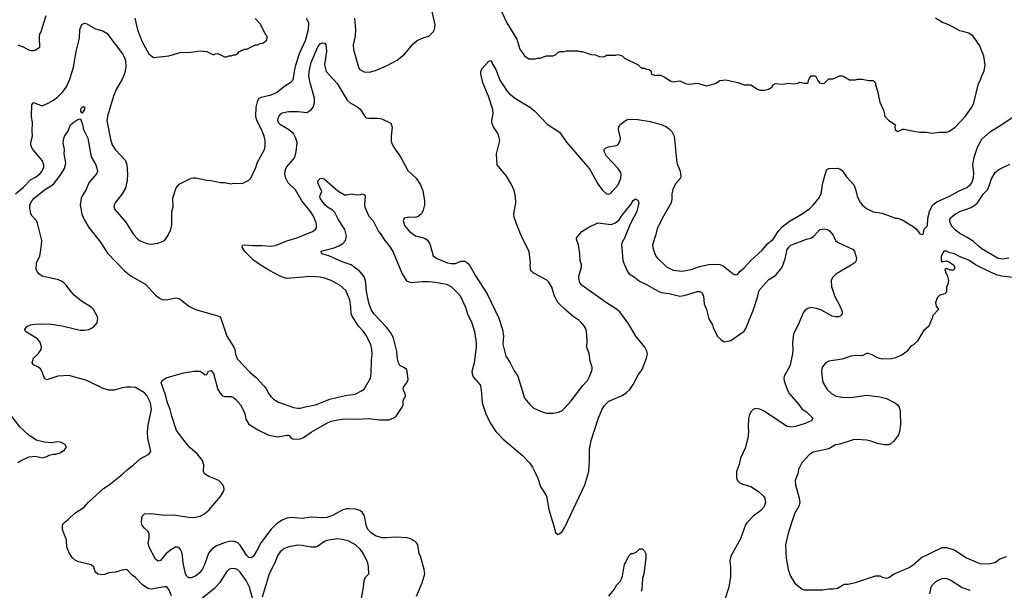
# Model space of a CAD drawing. Header units: inches. Extents: x 1678809 to 1859548, y 384609 to 522868.
# Tile 366 of 386: x 1785366 to 1794231, y 503341 to 508478. Entities that reach past the tile are written whole.
import ezdxf

# ---------------------------------------------------------------- set-up
doc = ezdxf.new("R2010")
doc.units = ezdxf.units.IN
doc.header["$MEASUREMENT"] = 0
doc.layers.add('B7580', color=7, linetype='Continuous')
doc.layers.add('B7590', color=7, linetype='Continuous')

msp = doc.modelspace()

# ---------------------------------------------------------------- linework, layer by layer
at = {"layer": 'B7580', "color": 5}
for points, elevation in [([(1788379.7, 508490), (1788390.2, 508390), (1788387.2, 508330), (1788368, 508250), (1788370.3, 508210), (1788415.3, 508050), (1788430, 508028.2), (1788469, 508009), (1788513.4, 508006.6), (1788570, 508019.5), (1788670, 508062), (1788766.1, 508113.9), (1788835.1, 508170), (1788910, 508258.8), (1788945.2, 508290), (1789003.9, 508316.1), (1789050, 508330.7), (1789093.2, 508370), (1789101.2, 508390), (1789106, 508430), (1789069.6, 508590)], 560), ([(1785329.4, 506910.6), (1785400.7, 506970), (1785464.7, 507035.3), (1785510, 507060.6), (1785548.7, 507090), (1785565.8, 507110), (1785582.7, 507150), (1785583.5, 507170), (1785569.7, 507210), (1785479.2, 507319.2), (1785465.1, 507350), (1785466.6, 507373.4), (1785482.2, 507430), (1785478, 507478), (1785480.4, 507550), (1785473.3, 507610), (1785475.6, 507710), (1785490, 507733), (1785570, 507701), (1785630, 507730.5), (1785670, 507752.4), (1785710, 507782.4), (1785750, 507823.7), (1785786.3, 507873.7), (1785817.8, 507942.2), (1785849.4, 508050), (1785876, 508190), (1785904.5, 508310), (1785908.2, 508390), (1785926.4, 508433.6), (1785950, 508444.9), (1785970, 508439.5), (1786050, 508396.1), (1786115.9, 508375.9), (1786150, 508357), (1786292.2, 508170), (1786310, 508137.1), (1786318, 508110), (1786322, 508050), (1786310.9, 507990), (1786290, 507943.1), (1786236, 507850), (1786210.2, 507790), (1786156.2, 507610), (1786150.2, 507570), (1786182.8, 507402.8), (1786200.2, 507350), (1786226.3, 507310), (1786318.9, 507210), (1786330.3, 507170), (1786337.4, 507090), (1786334.9, 507030), (1786318.2, 506961.8), (1786290.2, 506909.8), (1786226.4, 506830), (1786216.4, 506810), (1786215.2, 506795.2), (1786221.6, 506770), (1786318.2, 506658.2), (1786390, 506542.8), (1786430, 506500.7), (1786450, 506487.3), (1786510, 506462.8), (1786550, 506456), (1786610, 506464.7), (1786643.1, 506476.9), (1786668.9, 506491.1), (1786678, 506502), (1786703.1, 506536.9), (1786728, 506590), (1786735.3, 506630), (1786735.3, 506750), (1786748.7, 506790), (1786745.2, 506870), (1786774.8, 506965.2), (1786803.3, 506996.7), (1786909.6, 507050.4), (1786930, 507053.4), (1786953.2, 507053.2), (1787050, 507034), (1787090.7, 507030.7), (1787171.1, 507011.1), (1787210, 507011.3), (1787270, 507001), (1787290, 507004.7), (1787370, 507002), (1787430, 507032), (1787448, 507050), (1787492.5, 507147.5), (1787504, 507190), (1787569.3, 507310), (1787576.6, 507343.4), (1787575.6, 507390), (1787566.3, 507430), (1787544, 507490), (1787502.7, 507570), (1787490.8, 507610), (1787494.8, 507690), (1787509.9, 507750.1), (1787522, 507770), (1787539.1, 507780.9), (1787630, 507801.5), (1787677.6, 507822.4), (1787750, 507880.3), (1787806.2, 507913.8), (1787825.4, 507934.6), (1787832.7, 507950), (1787841.9, 508030), (1787851.4, 508068.6), (1787886.5, 508173.5), (1787939.2, 508290), (1787967.2, 508390), (1787969.7, 508449.7), (1787947.9, 508487.9)], 560), ([(1785348.9, 508251.1), (1785402, 508230), (1785445.5, 508205.5), (1785470, 508200.7), (1785490, 508200.7), (1785510, 508206.8), (1785548, 508230), (1785544, 508316), (1785548.7, 508350), (1785557.2, 508362.8), (1785605.6, 508514.4)], 580), ([(1786401.7, 508490), (1786426.4, 508386.4), (1786470, 508278.8), (1786530, 508171.3), (1786570, 508138), (1786710, 508151), (1786810, 508181), (1786910, 508184.7), (1786990, 508198), (1787051.1, 508191.1), (1787110, 508162), (1787128.4, 508171.6), (1787150, 508172), (1787210, 508142), (1787230, 508142), (1787250, 508152), (1787270, 508152), (1787290, 508162), (1787310, 508162), (1787326, 508170), (1787346, 508190), (1787390, 508212), (1787410, 508212), (1787490, 508252), (1787510, 508252), (1787530, 508264.7), (1787552.9, 508267.1), (1787588, 508290), (1787594, 508310), (1787594, 508330), (1787582.7, 508342.7), (1787530, 508439.3), (1787487.3, 508487.3)], 580), ([(1789703.1, 508550), (1789752.4, 508450), (1789840.9, 508300.9), (1789870, 508211.3), (1789910, 508151.3), (1789950, 508124.7), (1790000, 508124.7)], 560), ([(1786732.8, 503292.8), (1786710, 503349.2), (1786690, 503371.8), (1786670, 503373.3), (1786550, 503351.6), (1786518.7, 503358.7), (1786472.7, 503390), (1786410, 503455.3), (1786378, 503478), (1786330, 503528), (1786290, 503524), (1786230, 503504), (1786170, 503497.6), (1786130, 503482.9), (1786110, 503480.7), (1786070, 503486), (1786047.2, 503507.2), (1786035.1, 503550), (1786010, 503569.4), (1785898, 503598), (1785870, 503609.6), (1785837.8, 503637.8), (1785813.8, 503673.8), (1785790.9, 503730), (1785786.6, 503793.4), (1785752, 503890), (1785751.1, 503928.9), (1785757.7, 503942.3), (1785802.6, 503977.4), (1785863.5, 504036.5), (1785946, 504090), (1785985.1, 504134.9), (1786121.7, 504258.3), (1786173.2, 504290), (1786292.9, 504387.1), (1786336, 504430), (1786389.6, 504470.3), (1786450, 504524), (1786530, 504566.8), (1786546, 504590), (1786521, 504710), (1786516.6, 504763.4), (1786523.1, 504830), (1786552.5, 504970), (1786543.1, 505030), (1786510, 505093.6), (1786490, 505118), (1786410, 505166), (1786370, 505171.2), (1786330, 505169.7), (1786290, 505163.5), (1786216.7, 505143.3), (1786170, 505143.5), (1786118.2, 505158.2), (1785970, 505229.7), (1785810, 505275.1), (1785710, 505269.7), (1785610, 505236.2), (1785590, 505249.2), (1785568.8, 505308.8), (1785553.5, 505333.5), (1785530, 505353), (1785489.7, 505369.7), (1785479.6, 505390), (1785489.6, 505430), (1785533.6, 505470), (1785558.7, 505510), (1785563, 505530), (1785553.3, 505570), (1785525.6, 505605.6), (1785417.2, 505670), (1785412.7, 505690), (1785430, 505715.5), (1785462, 505730), (1785502.9, 505737.1), (1785550, 505740.3), (1785650, 505737.6), (1785750, 505722.8), (1785910, 505682.3), (1785950, 505682.3), (1785990, 505688.8), (1786030.9, 505709.1), (1786062.4, 505750), (1786066.6, 505770), (1786068.3, 505790), (1786063.1, 505810), (1786029.7, 505870), (1786010, 505891.1), (1785923.3, 505943.3), (1785857.2, 505997.2), (1785819.5, 506039.5), (1785786.5, 506086.5), (1785762.9, 506110), (1785743.5, 506123.5), (1785714.6, 506134.6), (1785569.6, 506170), (1785538.3, 506190), (1785522.2, 506210), (1785514.7, 506230), (1785518.2, 506290), (1785546.5, 506353.5), (1785555, 506385), (1785563.9, 506450), (1785564.5, 506490), (1785526.7, 506646.7), (1785513.7, 506673.7), (1785478, 506710), (1785466, 506730), (1785456.3, 506783.7), (1785458.9, 506810), (1785479.1, 506850), (1785497.7, 506870), (1785590, 506946.9), (1785670, 506997.4), (1785730, 507074.6), (1785770, 507138.7), (1785779.8, 507170), (1785780.6, 507190), (1785766.4, 507270), (1785769.7, 507310), (1785759.1, 507370), (1785759.7, 507390), (1785771.1, 507428.9), (1785798.7, 507470), (1785822.4, 507530), (1785843.7, 507550), (1785890, 507580.5), (1785910, 507586), (1785916.4, 507576.4), (1785933.1, 507533.1), (1785939.6, 507490), (1785978.8, 507410), (1786010, 507244), (1786052.4, 507170), (1786064.9, 507130), (1786065.3, 507110), (1786057, 507090), (1785988.4, 507010), (1785964.9, 506950), (1785928.1, 506891.9), (1785920.2, 506870), (1785911.3, 506810), (1785925.9, 506725.9), (1785950, 506674.4), (1785990, 506608.4), (1786094.9, 506474.9), (1786156, 506376), (1786310, 506217.8), (1786369.5, 506169.5), (1786497.7, 506097.7), (1786590, 505998.9), (1786630, 505968), (1786650, 505959), (1786690, 505955.3), (1786770, 505972.6), (1786790, 505971.5), (1786810, 505961.7), (1786890, 505900.2), (1786949.3, 505869.3), (1787150, 505812.9), (1787164.7, 505804.7), (1787176, 505790), (1787230.2, 505630.2), (1787295.3, 505530), (1787302.6, 505510), (1787307.8, 505467.8), (1787325.3, 505425.3), (1787441.7, 505301.7), (1787495.6, 505255.6), (1787563, 505183), (1787581.3, 505161.3), (1787608.8, 505110), (1787630, 505082.4), (1787650, 505063.1), (1787695.6, 505035.6), (1787830, 504987.4), (1787870, 504979.6), (1787890, 504981.5), (1787950, 504996.9), (1788030, 505010.2), (1788159.3, 505060.7), (1788210, 505075.3), (1788310, 505096.9), (1788370, 505102.4), (1788391.4, 505108.6), (1788444.4, 505135.6), (1788467.6, 505152.4), (1788524.5, 505250), (1788531.8, 505290), (1788532.8, 505410), (1788539.6, 505470), (1788536.2, 505510), (1788527.6, 505550), (1788490, 505632.3), (1788463, 505670), (1788417.9, 505717.9), (1788358.5, 505810), (1788352, 505830), (1788348.7, 505888.7), (1788337.4, 505957.4), (1788301.4, 506041.4), (1788250, 506084.7), (1788170, 506129.7), (1788110, 506152.4), (1788070, 506161.1), (1787986.7, 506166.7), (1787770, 506148.7), (1787722, 506162), (1787610, 506222.4), (1787531.8, 506270), (1787470, 506314), (1787393.6, 506390), (1787369.5, 506430.5), (1787373.2, 506446.8), (1787390, 506452.4), (1787465.4, 506445.4), (1787550, 506445.8), (1787630, 506439.7), (1787670, 506444.2), (1787770, 506488), (1787870, 506518.2), (1788000.9, 506570), (1788030.7, 506589.3), (1788037.2, 506602.8), (1788039.2, 506630), (1788035.3, 506650), (1788011.6, 506710), (1787984.8, 506750), (1787905.8, 506845.8), (1787850, 506944.7), (1787783.8, 507010), (1787761.6, 507050), (1787752.8, 507090), (1787758, 507130), (1787768.4, 507151.6), (1787830, 507222.3), (1787845.5, 507250), (1787855.8, 507290), (1787863.2, 507370), (1787853.5, 507410), (1787830, 507452.4), (1787790, 507486.4), (1787713.5, 507530), (1787697.2, 507550), (1787689.8, 507570), (1787692.2, 507590), (1787701.7, 507610), (1787718, 507630), (1787738, 507642), (1787790.2, 507650.2), (1787870, 507650.3), (1787950, 507642.6), (1787990, 507664.9), (1788008.2, 507690), (1788020.9, 507730), (1788021.8, 507770), (1787981.7, 507910), (1787970.5, 507970), (1787972.6, 508010), (1787990, 508093), (1788050, 508232.4), (1788070, 508259.5), (1788090, 508268.7), (1788110, 508265.3), (1788123.1, 508250), (1788125.5, 508230), (1788127.9, 508190), (1788110.2, 508070.2), (1788126.7, 508010), (1788224.3, 507904.3), (1788313.1, 507753.1), (1788340.5, 507730), (1788410, 507690.3), (1788431.3, 507671.3), (1788470, 507610.8), (1788480.9, 507600.9), (1788490, 507594), (1788510, 507590.6), (1788590, 507590.6), (1788625.2, 507585.2), (1788706.4, 507546.4), (1788721, 507510), (1788711, 507430), (1788711, 507390), (1788714.8, 507370), (1788733.4, 507330), (1788797.3, 507237.3), (1788861.4, 507121.4), (1788934.8, 507050), (1788974.8, 506990), (1788995.9, 506935.9), (1789010.8, 506850), (1789011, 506810), (1788998, 506762), (1788984.7, 506730), (1788954.4, 506705.6), (1788930, 506697.2), (1788870, 506700.9), (1788828.1, 506691.9), (1788817.3, 506670), (1788830, 506624), (1788875.5, 506570), (1788930, 506533), (1789012, 506510), (1789035.9, 506495.9), (1789059.3, 506459.3), (1789090, 506351.3), (1789116, 506330), (1789218.8, 506290), (1789250, 506282.3), (1789290, 506282), (1789336.6, 506303.4), (1789370, 506305.3), (1789390, 506294.4), (1789413.4, 506273.4), (1789470, 506173), (1789574.4, 506010), (1789679.5, 505790), (1789714, 505690), (1789722.6, 505630), (1789716.2, 505556.2), (1789743, 505450), (1789780.7, 505390), (1789817.5, 505317.5), (1789850.4, 505270.4), (1789911, 505070), (1789961, 505010), (1789990, 504982.8), (1790000, 504978.3)], 540), ([(1790000, 506193.5), (1789990, 506199), (1789972.9, 506212.9), (1789965.2, 506230), (1789962.7, 506270), (1789966, 506290), (1789953.2, 506390), (1789890, 506515.3), (1789842, 506630), (1789818.9, 506698.9), (1789814.5, 506730), (1789832, 506830), (1789830, 506886), (1789819.1, 506939.1), (1789795.3, 506995.3), (1789749.2, 507070), (1789665.2, 507170), (1789658, 507270), (1789688.4, 507391.6), (1789673.2, 507450), (1789632.9, 507512.9), (1789617, 507550), (1789616.2, 507570), (1789627.8, 507630), (1789626.9, 507670), (1789588.2, 507790), (1789534.7, 507910), (1789518.3, 507990), (1789516.9, 508010), (1789525.8, 508034.2), (1789590, 508102.8), (1789610.3, 508110), (1789617.6, 508090), (1789653.8, 508030), (1789690, 507933.4), (1789754.5, 507834.5), (1789773, 507813), (1789828.7, 507768.7), (1789960.5, 507690), (1790000, 507657)], 540), ([(1788938, 503290), (1788989.3, 503410), (1789012.7, 503490), (1789009.2, 503530), (1788974, 503650), (1788963.7, 503670), (1788949.6, 503749.6), (1788938, 503770), (1788923.8, 503783.8), (1788885.6, 503805.6), (1788853.6, 503813.6), (1788750, 503820.3), (1788670, 503812.7), (1788630, 503813.9), (1788570, 503831.1), (1788530, 503858.8), (1788501.2, 503890), (1788486.9, 503926.9), (1788471.7, 504011.6), (1788450, 504046), (1788430, 504058.4), (1788390.6, 504070.6), (1788330, 504075.8), (1788310, 504075.1), (1788275.6, 504064.4), (1788183.9, 504016.1), (1788130, 503996.5), (1788090, 503993.5), (1787990, 504001), (1787910, 503988.6), (1787810, 503996), (1787770, 503989.7), (1787730, 503973.3), (1787679.6, 503940.4), (1787630, 503891.1), (1787536.2, 503770), (1787501.2, 503698.8), (1787470, 503649.6), (1787450, 503634.3), (1787430, 503636.4), (1787410, 503654.5), (1787350, 503748.7), (1787330, 503768), (1787310, 503777.8), (1787290, 503782.6), (1787250, 503780.2), (1787210.1, 503769.8), (1787139.1, 503740.9), (1787093.4, 503710), (1787070, 503678.7), (1787055.9, 503650), (1787030, 503569.6), (1787009.1, 503530), (1786983.4, 503496.6), (1786950, 503467.6), (1786910, 503454.5), (1786890, 503454.7), (1786880.8, 503460.8), (1786870, 503468.4), (1786858, 503490), (1786836.5, 503590), (1786832.7, 503652.7), (1786826, 503686), (1786815.1, 503710), (1786802.6, 503722.6), (1786790, 503729.6), (1786770, 503729.6), (1786733, 503710), (1786686.1, 503673.9), (1786635.3, 503610), (1786610, 503603), (1786590, 503622.9), (1786533.1, 503730), (1786524.1, 503770), (1786531.1, 503811.1), (1786531, 503851), (1786523.6, 503870), (1786490, 503899.7), (1786470, 503926), (1786462.8, 503950), (1786465.3, 503994.7), (1786470, 504008.4), (1786489.8, 504030.2), (1786546.3, 504033.7), (1786670, 504018), (1786750, 504021.5), (1786910, 503997.8), (1786950, 503999.2), (1786990, 504009.2), (1787030, 504030.3), (1787073.4, 504066.6), (1787175.2, 504184.8), (1787202, 504230), (1787208.2, 504250), (1787205.4, 504270), (1787196, 504290), (1787160.5, 504330), (1787070, 504365.3), (1787031.3, 504390), (1787022.2, 504410), (1787023.8, 504470), (1787010.7, 504510), (1786963.2, 504570), (1786902.4, 504622.4), (1786864.5, 504664.5), (1786779.1, 504779.1), (1786736.2, 504910), (1786722.2, 504970), (1786697.2, 505030), (1786677, 505110), (1786640.7, 505210), (1786649.9, 505230.1), (1786685.5, 505254.5), (1786841.2, 505298.8), (1786933.8, 505313.8), (1786990, 505312.7), (1787017.1, 505297.1), (1787030, 505282.4), (1787050, 505284), (1787066.3, 505313.7), (1787090, 505321.3), (1787110, 505292.9), (1787150.1, 505150.1), (1787170, 505114.9), (1787190, 505094), (1787210, 505086.7), (1787270, 505084.4), (1787290, 505077.8), (1787310, 505061.7), (1787352.9, 505010), (1787380.9, 504960.9), (1787392.9, 504930), (1787403.2, 504883.2), (1787430, 504838), (1787510, 504784.9), (1787610, 504738.4), (1787690, 504723.7), (1787770, 504737.4), (1787790, 504736.4), (1787799.1, 504730), (1787810.8, 504710), (1787830, 504701.3), (1787890, 504704.9), (1787922.8, 504717.2), (1787990, 504763.6), (1788130, 504846.7), (1788170, 504862.9), (1788230, 504876.9), (1788290, 504884.4), (1788410, 504880.8), (1788510, 504887.1), (1788610, 504874.9), (1788690, 504874.9), (1788729.7, 504890.3), (1788757, 504910), (1788811.1, 504990), (1788817.4, 505010), (1788818.7, 505050), (1788839, 505090), (1788835.8, 505110), (1788819, 505150), (1788821.5, 505170), (1788853.1, 505210), (1788862.2, 505237.8), (1788854, 505314), (1788848.3, 505330), (1788830, 505345.1), (1788790, 505366.2), (1788775.5, 505390), (1788766.3, 505426.4), (1788762.6, 505490), (1788731.3, 505610), (1788714.9, 505650), (1788670, 505709.8), (1788555, 505830), (1788530.7, 505870), (1788509.9, 505930), (1788489.9, 506029.9), (1788479.1, 506130), (1788464.8, 506170), (1788430, 506211.8), (1788350, 506270.8), (1788270, 506298.4), (1788150, 506352.9), (1788086, 506370), (1788079.3, 506390), (1788090, 506395.8), (1788196.8, 506423.2), (1788239.2, 506440.8), (1788276.9, 506463.1), (1788299.7, 506490), (1788308.7, 506530), (1788294.2, 506590), (1788235.8, 506675.8), (1788202.4, 506742.4), (1788182.8, 506762.8), (1788136.3, 506790), (1788112.4, 506810), (1788072.3, 506870), (1788069.6, 506890.4), (1788085.2, 506930), (1788049.5, 507010.5), (1788054, 507030), (1788072.7, 507047.3), (1788089.4, 507050.6), (1788110, 507043), (1788230, 506937.6), (1788290, 506900.7), (1788310, 506900.7), (1788350, 506910.5), (1788410, 506900.3), (1788436.9, 506903.1), (1788450, 506911), (1788470, 506904.7), (1788476.3, 506890), (1788470.3, 506810), (1788473.4, 506790), (1788509, 506710), (1788548.1, 506668.1), (1788595.5, 506570), (1788614, 506550), (1788652.2, 506490), (1788702, 506430), (1788730, 506384.9), (1788810, 506190.5), (1788850, 506128.5), (1788870, 506116.9), (1788890, 506112.8), (1788990, 506122), (1789050, 506120.7), (1789110, 506115.2), (1789210, 506095.6), (1789254.4, 506074.4), (1789330, 505998), (1789380.8, 505890), (1789396.5, 505830), (1789437.3, 505750), (1789460.8, 505670), (1789474.9, 505570), (1789475.3, 505530), (1789458.8, 505390), (1789436.9, 505310), (1789438.9, 505290), (1789450, 505263.8), (1789511.6, 505190), (1789521.3, 505150), (1789528.9, 505030), (1789564.2, 504930), (1789601.3, 504850), (1789654.4, 504770), (1789720.4, 504700.4), (1789890, 504558.4), (1789955.8, 504490), (1789983.1, 504450), (1790000, 504414.3)], 520), ([(1785350, 504490.8), (1785386.2, 504513.8), (1785450, 504542), (1785510, 504548.2), (1785570, 504534.9), (1785610, 504546), (1785630, 504559.1), (1785670, 504567.3), (1785692.9, 504567.1), (1785730, 504578), (1785770, 504604.7), (1785788, 504630), (1785775.3, 504655.3), (1785734.6, 504674.6), (1785710, 504679), (1785650, 504669), (1785590, 504674), (1785513.6, 504693.6), (1785470, 504725.2), (1785450, 504734), (1785370, 504809.3), (1785264.4, 504944.4)], 560), ([(1788439.6, 503250), (1788465.1, 503390), (1788467, 503430), (1788481, 503459), (1788509.2, 503490), (1788506.3, 503553.7), (1788502, 503590), (1788462.9, 503670), (1788433.6, 503710), (1788390, 503751.3), (1788330, 503783.6), (1788270, 503799.7), (1788223.9, 503803.9), (1788130, 503791.1), (1788110, 503782), (1788050, 503739.7), (1788029, 503731), (1787990.3, 503729.7), (1787910, 503745.4), (1787870, 503746.6), (1787790, 503734), (1787750, 503717.4), (1787710, 503687.8), (1787690, 503657), (1787664.7, 503590), (1787611.3, 503490), (1787550, 503279.3)], 540), ([(1787467.9, 503247.9), (1787434.4, 503370), (1787404.6, 503430), (1787350, 503504.4), (1787330, 503524.4), (1787310, 503534.7), (1787270, 503538), (1787250, 503529.6), (1787230, 503511.8), (1787166.3, 503410), (1787120.9, 503359.1), (1786987.7, 503252.3)], 540)]:
    msp.add_lwpolyline(points, dxfattribs=dict(at, elevation=elevation))
at = {"layer": 'B7580', "color": 5, "elevation": 540}
msp.add_lwpolyline([(1785930, 507635.3), (1785915.3, 507650), (1785915.3, 507670), (1785930, 507692), (1785950, 507692), (1785950, 507668)], close=True, dxfattribs=at)
at = {"layer": 'B7590', "color": 5}
for points, elevation in [([(1790000, 508124.7), (1790010, 508124.7), (1790030, 508131.3), (1790050, 508131.3), (1790110, 508151), (1790168.4, 508151.6), (1790190, 508162), (1790214.6, 508185.4), (1790228.9, 508191.1), (1790268.4, 508191.6), (1790290, 508198), (1790390, 508198), (1790410, 508191.3), (1790430, 508191.3), (1790510, 508164.7), (1790550, 508162), (1790590, 508144.7), (1790630, 508146), (1790650, 508158), (1790730, 508158), (1790750, 508164.7), (1790790.9, 508150.9), (1790810, 508132), (1790934, 508070), (1790954, 508050), (1790970, 508042), (1790990, 508042), (1791010, 508032), (1791034, 508030), (1791050, 508014), (1791052.7, 507992.7), (1791063.6, 507983.6), (1791090, 507974), (1791102, 507978), (1791136.9, 507976.9), (1791170, 507964.7), (1791230, 507922.8), (1791250, 507918.8), (1791310, 507926), (1791362, 507902), (1791390, 507897.3), (1791470, 507906), (1791550, 507881), (1791630, 507904.7), (1791669.4, 507930.6), (1791724.7, 507935.3), (1791833.2, 507913.2), (1791890, 507890.8), (1791950, 507890.8), (1792010, 507851), (1792030, 507844), (1792070, 507842.8), (1792109.1, 507850.9), (1792138, 507870), (1792150, 507892), (1792170, 507902), (1792230, 507898), (1792290, 507906), (1792330, 507898.8), (1792372.3, 507907.7), (1792390, 507916), (1792430, 507906), (1792454.6, 507905.4), (1792466, 507910), (1792468.4, 507931.6), (1792486, 507970), (1792491.6, 507971.6), (1792530.9, 507970.9), (1792550.8, 507930), (1792568.1, 507908.1), (1792590, 507902), (1792613.3, 507906.7), (1792650, 507944.7), (1792690, 507946), (1792751.1, 507971.1), (1792770, 507971.3), (1792785.4, 507965.4), (1792836.9, 507936.9), (1792890, 507936), (1792910, 507942.8), (1792950, 507942.8), (1793010, 507931), (1793050, 507931), (1793071, 507910), (1793071.3, 507890), (1793090, 507834), (1793110, 507734), (1793142, 507662), (1793152.7, 507627.3), (1793152.7, 507612.7), (1793191.6, 507571.6), (1793252, 507530), (1793246, 507514), (1793246.8, 507490), (1793270, 507471.3), (1793298, 507482), (1793310, 507492), (1793330, 507492), (1793431.1, 507471.1), (1793470, 507466), (1793530, 507466), (1793576.9, 507456.9), (1793650, 507464.7), (1793710, 507464.7), (1793730, 507472), (1793788.7, 507510), (1793881.2, 507610), (1793939, 507690), (1793957.2, 507730), (1793998, 507902), (1794014, 507930), (1794033.6, 507986.4), (1794050, 508014), (1794057.2, 508070), (1794045.2, 508150), (1794010, 508242), (1793950, 508329), (1793910, 508355.1), (1793890, 508363.7), (1793830, 508376), (1793730, 508432.7), (1793673.6, 508453.6), (1793610, 508492.7)], 560), ([(1790000, 507657), (1790010, 507648.7), (1790116.1, 507536.1), (1790225.9, 507465.9), (1790290, 507376), (1790495.1, 507135.1), (1790570, 506999.1), (1790610, 506947.3), (1790650, 506910.7), (1790670, 506908.4), (1790690, 506918.4), (1790701.6, 506930), (1790754, 506990), (1790778.9, 507050), (1790781.6, 507090), (1790771.6, 507110), (1790750, 507140.7), (1790649.7, 507250), (1790629.4, 507290.6), (1790629.2, 507310), (1790640.1, 507319.9), (1790667, 507333), (1790734.9, 507345.1), (1790750, 507352.4), (1790764.7, 507370), (1790773.5, 507390), (1790774.5, 507410), (1790756.8, 507490), (1790759.1, 507510), (1790769.8, 507530.2), (1790830, 507576.4), (1790850, 507581.1), (1790930, 507578.2), (1791041.8, 507561.8), (1791086.8, 507550), (1791150.3, 507530.3), (1791190, 507512.2), (1791214.4, 507494.4), (1791238.4, 507470), (1791258, 507430), (1791283.6, 507190), (1791313.5, 507113.5), (1791318.7, 507070), (1791314.6, 507050), (1791270, 506998.7), (1791247.2, 506950), (1791236.5, 506910), (1791238.2, 506861.8), (1791231, 506829), (1791150, 506689.3), (1791105.1, 506594.9), (1791094.8, 506545.2), (1791062.6, 506450), (1791070, 506411), (1791094.9, 506350), (1791108.4, 506330), (1791190, 506252.4), (1791250, 506223.7), (1791330, 506214), (1791410.4, 506230.3), (1791485.2, 506254.8), (1791570, 506272.8), (1791650, 506276.5), (1791670, 506274), (1791700.9, 506260.9), (1791790, 506191), (1791810, 506181), (1791830, 506184.7), (1791849, 506210), (1791890, 506244), (1791949.6, 506310.3), (1792050, 506404), (1792098.5, 506461.5), (1792150, 506501.6), (1792201.2, 506578.8), (1792230, 506611.8), (1792296.6, 506663.4), (1792410, 506728.9), (1792480.7, 506779.3), (1792510, 506808.5), (1792559.7, 506870), (1792583.1, 506910), (1792598.5, 507010), (1792626.2, 507113.8), (1792634, 507130), (1792650, 507139.1), (1792730, 507140.4), (1792750, 507134.9), (1792770, 507120.5), (1792810, 507063), (1792874.9, 506990), (1792891.7, 506951.7), (1792904.9, 506890), (1792930, 506837.3), (1792950, 506810.7), (1792990, 506777.3), (1793050, 506747.3), (1793130, 506734.8), (1793250, 506691), (1793270, 506690.7), (1793310, 506677.3), (1793410, 506617.3), (1793435.8, 506595.8), (1793470, 506551), (1793496, 506544), (1793504, 506556), (1793509.3, 506590.7), (1793538, 506622), (1793541.6, 506690), (1793560, 506760), (1793588.8, 506811.2), (1793622.9, 506837.1), (1793738.9, 506890), (1793823.9, 506936.1), (1793893.9, 506966.1), (1793923.5, 506990), (1793938.4, 507010), (1793952.9, 507052.9), (1793955.2, 507095.2), (1793948.6, 507170), (1793958.4, 507241.6), (1793988.4, 507330), (1794030, 507402.4), (1794105.6, 507470), (1794210, 507533.1), (1794302.5, 507597.5)], 540), ([(1794270.4, 506330), (1794210, 506323.5), (1794170, 506330.7), (1794030, 506414), (1793997.9, 506437.9), (1793950, 506484), (1793897.5, 506517.5), (1793830, 506551.8), (1793790, 506582.4), (1793765.3, 506610), (1793743.1, 506650), (1793739.8, 506670), (1793744.7, 506690), (1793763, 506710), (1793790, 506729), (1793830, 506750.2), (1793931.9, 506788.1), (1793969.9, 506810.1), (1793990.5, 506829.5), (1794042.7, 506910), (1794076.2, 506943.8), (1794090, 506964.2), (1794115.8, 507044.2), (1794150, 507103.6), (1794186.8, 507133.2), (1794281.8, 507178.2)], 520), ([(1790000, 504414.3), (1790030.4, 504350), (1790056.1, 504276.1), (1790108, 504190), (1790130.4, 504070), (1790178.8, 503910), (1790186.8, 503870), (1790190, 503862), (1790210, 503844.7), (1790230, 503852), (1790250, 503872), (1790273.2, 503910), (1790455.1, 504290), (1790489.6, 504410), (1790497.4, 504510), (1790497.6, 504610), (1790509.8, 504690), (1790573.9, 504886.1), (1790610, 504970.5), (1790630, 505004.4), (1790670, 505042.4), (1790790, 505094.6), (1790830, 505121.1), (1790858.9, 505150), (1790890, 505194.4), (1790936.4, 505283.6), (1790970.7, 505330), (1791009.7, 505430), (1791017.4, 505470), (1791013.5, 505493.5), (1790993.6, 505530), (1790914.3, 505630), (1790850, 505736.9), (1790770, 505846.6), (1790730, 505879.3), (1790648.6, 505928.6), (1790430, 506084.2), (1790409.3, 506109.3), (1790399, 506150), (1790400.3, 506170), (1790423.1, 506250), (1790423.1, 506270), (1790412.9, 506310), (1790409.7, 506370), (1790396.8, 506450), (1790381, 506490), (1790380.5, 506510), (1790390.6, 506530), (1790428.4, 506570), (1790490, 506610.8), (1790570, 506650.2), (1790690, 506634.7), (1790731.7, 506648.3), (1790763.8, 506676.2), (1790790, 506718), (1790867.3, 506812.7), (1790890, 506850.4), (1790910, 506864.9), (1790930, 506854), (1790941.6, 506830), (1790921.3, 506750), (1790861.7, 506638.3), (1790811.4, 506510), (1790786, 506470), (1790783.2, 506456.8), (1790797.3, 506310), (1790810.2, 506270.2), (1790838, 506210), (1790854.4, 506190), (1790901.2, 506161.2), (1790945.4, 506125.5), (1791010, 506095.2), (1791114.2, 506034.2), (1791142.8, 506022.8), (1791213.8, 506013.8), (1791310, 505989.2), (1791350, 505994.2), (1791470, 506031.3), (1791490, 506031.5), (1791510, 506020.3), (1791523.5, 505990), (1791530, 505918.8), (1791549, 505870), (1791570, 505784.9), (1791603.7, 505730), (1791610, 505707.3), (1791650, 505627.3), (1791677.7, 505597.7), (1791710, 505577.1), (1791770, 505590.4), (1791890, 505673), (1791903.5, 505696.5), (1791971.6, 505870), (1792012, 505990), (1792020.3, 506030), (1792030.7, 506050), (1792110, 506138.2), (1792170, 506175.5), (1792223.1, 506236.9), (1792231.4, 506250), (1792256.4, 506323.6), (1792276.8, 506410), (1792290, 506431.3), (1792310, 506448), (1792450, 506503.2), (1792490, 506511.4), (1792512.5, 506527.5), (1792570, 506588.8), (1792610, 506595.5), (1792638.8, 506590), (1792657.1, 506577.1), (1792690, 506538.8), (1792710.5, 506490), (1792730, 506474.4), (1792869, 506409), (1792881.3, 506390), (1792898.9, 506330), (1792896.5, 506310), (1792887.1, 506292.9), (1792852.7, 506267.3), (1792712.9, 506187.1), (1792683.4, 506156.6), (1792672, 506130), (1792674.7, 506074.7), (1792705, 505984.9), (1792750, 505901), (1792770.7, 505850), (1792771, 505830), (1792762.5, 505817.5), (1792752.2, 505807.8), (1792737, 505803), (1792710, 505802.4), (1792681.2, 505810), (1792583.9, 505863.9), (1792539.3, 505879.3), (1792490, 505886.9), (1792461.3, 505878.7), (1792437.8, 505862.2), (1792420.6, 505839.4), (1792374.9, 505730), (1792332.6, 505650), (1792324.2, 505570), (1792328.4, 505510), (1792325.4, 505470), (1792300.9, 505359.1), (1792250.3, 505270), (1792246, 505250), (1792247.7, 505227.7), (1792274.6, 505150), (1792295.8, 505110), (1792377.8, 505017.8), (1792411.3, 504971.3), (1792450, 504947.2), (1792488.4, 504910), (1792505.5, 504890), (1792501.1, 504878.9), (1792491.8, 504868.2), (1792437.4, 504842.6), (1792350, 504815.8), (1792310, 504809.8), (1792270, 504819.3), (1792070, 504952.6), (1792030, 504971.1), (1791990, 504976.9), (1791970.8, 504970), (1791950.3, 504949.7), (1791937.3, 504922.7), (1791929, 504889), (1791924, 504810), (1791927.8, 504767.8), (1791921.8, 504710), (1791898.2, 504621.8), (1791856.9, 504530), (1791845.1, 504474.9), (1791820.3, 504410), (1791820.3, 504350), (1791828.2, 504330), (1791849.2, 504309.2), (1791876, 504296), (1791950, 504274.9), (1792018.9, 504230), (1792062.3, 504190), (1792076.1, 504170), (1792080.2, 504130), (1792064.9, 504090), (1792040, 504060), (1791970, 504008.7), (1791913.8, 503950), (1791901.5, 503930), (1791855.8, 503804.2), (1791767.7, 503650), (1791759.1, 503610), (1791764.9, 503550), (1791765.4, 503465.4), (1791750.6, 503370), (1791710.4, 503250)], 520), ([(1794330, 506153.7), (1794208.2, 506168.2), (1794161.7, 506181.7), (1794105.7, 506205.7), (1793972.1, 506272.1), (1793910, 506313.3), (1793838.6, 506338.6), (1793782, 506370), (1793730, 506382.7), (1793710, 506393.2), (1793686.8, 506393.2), (1793662, 506350), (1793662, 506310), (1793670, 506294), (1793678, 506302), (1793694.6, 506305.4), (1793710, 506306), (1793730, 506298.8), (1793772, 506270), (1793784.7, 506250), (1793778, 506230), (1793770, 506222), (1793743.1, 506223.1), (1793710, 506238), (1793694, 506230), (1793706.8, 506190), (1793716.8, 506176.8), (1793727.3, 506130), (1793723.5, 506096.5), (1793711.3, 506070), (1793710, 506026), (1793694, 506010), (1793650, 505997.2), (1793626.6, 505973.4), (1793610.6, 505930), (1793618, 505898), (1793638, 505870), (1793586.4, 505813.6), (1793582, 505790), (1793550, 505718), (1793502, 505678), (1793450, 505586), (1793412, 505550), (1793390, 505538), (1793352, 505490), (1793310, 505462), (1793250, 505435.3), (1793214.8, 505425.2), (1793130, 505422), (1793090, 505434), (1793041.5, 505461.5), (1793007.5, 505472.5), (1792990, 505472.7), (1792950, 505453.2), (1792890, 505455.1), (1792850.5, 505449.5), (1792770, 505422.7), (1792650, 505404), (1792624.7, 505390), (1792590.7, 505349.3), (1792584.9, 505310), (1792593, 505230), (1792600.5, 505210), (1792637.3, 505150), (1792678.8, 505110), (1792718, 505090), (1792770, 505080.3), (1792850, 505076.4), (1792990, 505098.7), (1793110, 505083.1), (1793169.1, 505069.1), (1793250, 505026), (1793270.5, 505010), (1793283.8, 504990), (1793293.7, 504950), (1793294.9, 504830), (1793288.3, 504771.7), (1793279, 504741), (1793237.3, 504682.7), (1793210, 504658.4), (1793188.3, 504651.7), (1793150, 504649.5), (1793090, 504661.6), (1793030, 504685.1), (1792992.7, 504692.7), (1792900.6, 504699.4), (1792870, 504696.3), (1792750, 504657.6), (1792710, 504649.4), (1792650, 504614), (1792510, 504585.2), (1792476.8, 504563.2), (1792406.8, 504490), (1792378.8, 504430), (1792370.6, 504389.4), (1792347.3, 504330), (1792350.8, 504290), (1792384.2, 504170), (1792390.4, 504129.7), (1792381.4, 504098.6), (1792343, 504030), (1792283.9, 503856.1), (1792260.5, 503750), (1792265.5, 503630), (1792285.5, 503530), (1792306.8, 503470), (1792346.4, 503406.4), (1792362, 503390), (1792410, 503352), (1792426.4, 503346.4), (1792590, 503346), (1792650, 503356), (1792690, 503354.8), (1792730, 503361), (1792790, 503396), (1792823.1, 503396.9), (1792890, 503411), (1793070, 503471), (1793110, 503471), (1793130, 503458.8), (1793170, 503450.7), (1793190, 503457.3), (1793232.3, 503487.7), (1793373.4, 503546.6), (1793410, 503570.7), (1793484.1, 503635.9), (1793670, 503727), (1793710, 503727), (1793770, 503708.4), (1793795.8, 503695.8), (1793890, 503633), (1794010, 503582), (1794090, 503578.8), (1794150, 503591), (1794190, 503626), (1794250, 503644.7)], 540), ([(1790000, 504978.3), (1790070, 504946.8), (1790110, 504936), (1790170, 504936), (1790216.5, 504943.5), (1790250, 504961), (1790274.8, 504985.2), (1790330, 505046), (1790435.6, 505184.4), (1790479.3, 505230), (1790501.5, 505278.5), (1790519.3, 505330), (1790519.3, 505350), (1790502.5, 505402.5), (1790492, 505472), (1790472.7, 505530), (1790474.5, 505590), (1790469.3, 505670), (1790460.2, 505700.2), (1790445.6, 505725.6), (1790424, 505750), (1790404, 505770), (1790350, 505805.2), (1790282, 505862), (1790215.1, 505930), (1790182, 505990), (1790158, 506070), (1790130, 506114), (1790111.8, 506131.8), (1790000, 506193.5)], 540), ([(1790671.5, 503288.5), (1790719.7, 503350), (1790742.4, 503390), (1790776.6, 503423.4), (1790794.3, 503470), (1790810, 503576), (1790824.8, 503595.2), (1790850, 503652), (1790870, 503671.3), (1790888, 503672), (1790916.4, 503683.6), (1790950, 503714), (1790970, 503714), (1790990, 503694), (1791002, 503670), (1791004.7, 503630), (1790984.9, 503490), (1790972.3, 503447.7), (1790967.3, 503350), (1790960.7, 503330)], 480), ([(1793561.8, 503310), (1793571.8, 503370), (1793583.5, 503390), (1793610, 503416.5), (1793629.2, 503430.8), (1793670, 503447.9), (1793690, 503451.3), (1793710, 503447.9), (1793750, 503432.4), (1793850, 503367.1), (1793921.4, 503341.4)], 520)]:
    msp.add_lwpolyline(points, dxfattribs=dict(at, elevation=elevation))

doc.saveas('drawing.dxf')
